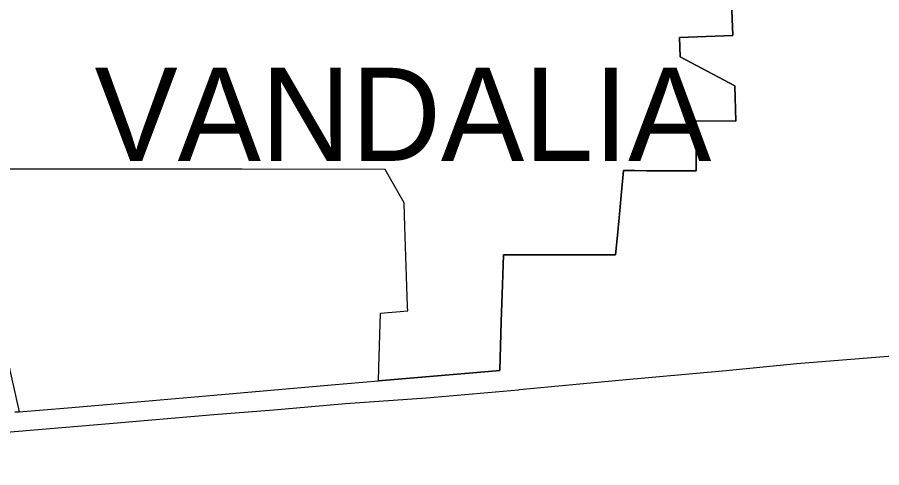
# Model space of a CAD drawing. Extents: x 0 to 34, y 0 to 22.
# Drawn here: x 5.2228 to 5.2973, y 15.9292 to 15.9681 of the extents above; entities that cross this region are included whole.
import ezdxf

# ---------------------------------------------------------------- set-up
doc = ezdxf.new("R2010")
doc.units = 0
for name, color, linetype in [('GM_X_Corporation', 7, 'Continuous'), ('GM_X_Corporation_Text', 7, 'Continuous'), ('GM_X_US_Route', 7, 'Continuous')]:
    doc.layers.add(name, color=color, linetype=linetype)

msp = doc.modelspace()

# ---------------------------------------------------------------- linework, layer by layer
at = {"layer": 'GM_X_Corporation'}
for points in [[(5.283846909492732, 15.98311980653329), (5.284505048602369, 15.966520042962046), (5.279919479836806, 15.966337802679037), (5.279985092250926, 15.964673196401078), (5.284677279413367, 15.962175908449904), (5.284774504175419, 15.959123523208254), (5.2813170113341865, 15.959160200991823), (5.281347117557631, 15.956327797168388), (5.2813621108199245, 15.954916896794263), (5.281363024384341, 15.954830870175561), (5.280476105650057, 15.9548342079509), (5.280389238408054, 15.95483453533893), (5.279371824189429, 15.954838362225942), (5.27932198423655, 15.954838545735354), (5.27716326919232, 15.95484667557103), (5.27711342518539, 15.954846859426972), (5.276058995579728, 15.954850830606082), (5.275971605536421, 15.954851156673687), (5.275096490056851, 15.954854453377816), (5.274894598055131, 15.952715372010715), (5.274892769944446, 15.952695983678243), (5.274803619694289, 15.951751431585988), (5.274801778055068, 15.95173197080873), (5.274598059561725, 15.94957350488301), (5.274595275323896, 15.949544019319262), (5.274409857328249, 15.947579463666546), (5.274394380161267, 15.947580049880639), (5.264741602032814, 15.947579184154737), (5.26465794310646, 15.945010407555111), (5.2645546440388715, 15.94183868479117), (5.264417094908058, 15.937615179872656), (5.263445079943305, 15.937531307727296), (5.253970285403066, 15.9367137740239), (5.254006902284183, 15.937868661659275), (5.254155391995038, 15.942552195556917), (5.256492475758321, 15.94274431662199), (5.256480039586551, 15.943118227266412), (5.256250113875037, 15.9500339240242), (5.256182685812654, 15.95206211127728), (5.255150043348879, 15.953889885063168), (5.254548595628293, 15.95495444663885), (5.242203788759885, 15.954971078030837), (5.240393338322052, 15.954973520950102), (5.233791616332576, 15.954979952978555), (5.222212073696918, 15.954991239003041)], [(5.222612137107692, 15.934008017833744), (5.222981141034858, 15.934039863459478), (5.227177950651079, 15.934401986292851), (5.2305099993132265, 15.934689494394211), (5.239775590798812, 15.935488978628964), (5.249928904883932, 15.936365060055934), (5.253970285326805, 15.936713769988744), (5.263445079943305, 15.937531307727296), (5.264417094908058, 15.937615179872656), (5.2645546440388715, 15.94183868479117), (5.26465794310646, 15.945010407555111), (5.264741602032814, 15.947579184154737), (5.274409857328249, 15.947579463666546), (5.274595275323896, 15.949544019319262), (5.274801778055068, 15.95173197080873), (5.274892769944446, 15.952695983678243), (5.275096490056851, 15.954854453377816), (5.275971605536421, 15.954851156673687), (5.276058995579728, 15.954850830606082), (5.27711342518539, 15.954846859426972), (5.27716326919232, 15.95484667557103), (5.27932198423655, 15.954838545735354), (5.279371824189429, 15.954838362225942), (5.280389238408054, 15.95483453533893), (5.280476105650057, 15.9548342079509), (5.281363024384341, 15.954830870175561), (5.2813621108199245, 15.954916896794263), (5.281347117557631, 15.956327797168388), (5.2813170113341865, 15.959160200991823), (5.284774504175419, 15.959123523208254), (5.284677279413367, 15.962175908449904), (5.279985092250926, 15.964673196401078), (5.279919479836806, 15.966337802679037), (5.284505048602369, 15.966520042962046), (5.283846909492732, 15.98311980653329)], [(5.221995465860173, 15.938526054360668), (5.222981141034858, 15.934039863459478), (5.222612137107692, 15.934008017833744)]]:
    msp.add_lwpolyline(points, dxfattribs=at)
at = {"layer": 'GM_X_US_Route'}
for points in [[(5.266121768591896, 15.93596194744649), (5.274688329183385, 15.936777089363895), (5.283953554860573, 15.937600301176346), (5.290028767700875, 15.938207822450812), (5.295398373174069, 15.938642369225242), (5.300785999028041, 15.939084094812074)], [(5.187325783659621, 15.92922372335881), (5.193609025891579, 15.929797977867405), (5.2070810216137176, 15.93090016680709), (5.221910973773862, 15.932302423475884), (5.230422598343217, 15.933020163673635), (5.239773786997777, 15.933805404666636), (5.24495933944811, 15.934219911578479), (5.251133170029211, 15.934753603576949), (5.258110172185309, 15.935264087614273), (5.266036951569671, 15.935953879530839), (5.266121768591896, 15.93596194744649)]]:
    msp.add_lwpolyline(points, dxfattribs=at)

# ---------------------------------------------------------------- texts
at = {"layer": 'GM_X_Corporation_Text'}
msp.add_text('VANDALIA', height=0.008037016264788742, rotation=1.0000000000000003e-05, dxfattribs=at).set_placement((5.229496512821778, 15.955693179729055))

doc.saveas('drawing.dxf')
